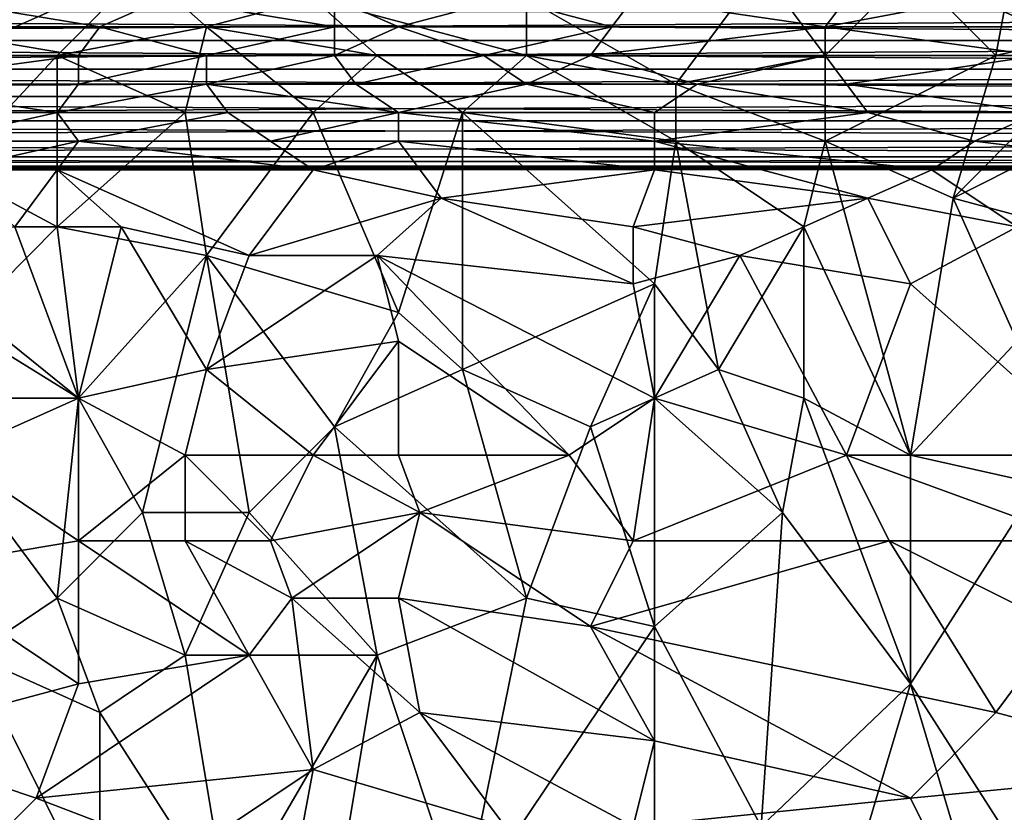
# Model space of a CAD drawing. Extents: x -0.3 to 0.3, y -0.266 to 0.266.
# Tile 287 of 430: x -0.03 to 0.031, y 0.11 to 0.159. Entities that reach past the tile are written whole.
import ezdxf

# ---------------------------------------------------------------- set-up
doc = ezdxf.new("R2010")
doc.units = 0

msp = doc.modelspace()

# ---------------------------------------------------------------- linework, layer by layer
for points in [[(-0.034313, 0.156891, 0.757048), (-0.02242, 0.162198, 0.756175), (-0.034313, 0.163967, 0.756309)], [(0.025151, 0.162198, 0.756117), (0.030436, 0.156891, 0.756868), (0.031758, 0.163967, 0.756168)], [(0.030436, 0.156891, 0.756868), (0.038365, 0.15866, 0.757117), (0.031758, 0.163967, 0.756168)], [(-0.027706, 0.156891, 0.756822), (-0.02242, 0.162198, 0.756175), (-0.034313, 0.156891, 0.757048)], [(-0.027706, 0.156891, 0.756822), (-0.018456, 0.15866, 0.756507), (-0.02242, 0.162198, 0.756175)], [(-0.018456, 0.15866, 0.756507), (-0.011849, 0.160429, 0.756281), (-0.02242, 0.162198, 0.756175)], [(0.010615, 0.155122, 0.756631), (0.015901, 0.162198, 0.755955), (0.001365, 0.160429, 0.75629)], [(0.010615, 0.155122, 0.756631), (0.019865, 0.156891, 0.756544), (0.015901, 0.162198, 0.755955)], [(0.019865, 0.156891, 0.756544), (0.025151, 0.162198, 0.756117), (0.015901, 0.162198, 0.755955)], [(0.019865, 0.156891, 0.756544), (0.030436, 0.156891, 0.756868), (0.025151, 0.162198, 0.756117)], [(-0.025063, 0.15866, 0.7107), (-0.036955, 0.15866, 0.710809), (-0.035634, 0.160429, 0.710345)], [(-0.021098, 0.160429, 0.710228), (-0.025063, 0.15866, 0.7107), (-0.035634, 0.160429, 0.710345)], [(-0.010527, 0.15866, 0.71066), (-0.025063, 0.15866, 0.7107), (-0.021098, 0.160429, 0.710228)], [(-0.010527, 0.160429, 0.710202), (-0.010527, 0.15866, 0.71066), (-0.021098, 0.160429, 0.710228)], [(-0.018456, 0.15866, 0.756507), (-0.007884, 0.156891, 0.75659), (-0.011849, 0.160429, 0.756281)], [(0.001365, 0.156891, 0.75658), (0.001365, 0.160429, 0.75629), (-0.011849, 0.160429, 0.756281)], [(-0.007884, 0.156891, 0.75659), (0.001365, 0.156891, 0.75658), (-0.011849, 0.160429, 0.756281)], [(0.000044, 0.160429, 0.710191), (-0.006563, 0.15866, 0.710656), (-0.010527, 0.160429, 0.710202)], [(-0.006563, 0.15866, 0.710656), (-0.010527, 0.15866, 0.71066), (-0.010527, 0.160429, 0.710202)], [(-0.006563, 0.15866, 0.710656), (0.000044, 0.160429, 0.710191), (0.006651, 0.15866, 0.710682)], [(0.007972, 0.160429, 0.710222), (0.006651, 0.15866, 0.710682), (0.000044, 0.160429, 0.710191)], [(0.001365, 0.156891, 0.75658), (0.010615, 0.155122, 0.756631), (0.001365, 0.160429, 0.75629)], [(0.019865, 0.15866, 0.710735), (0.006651, 0.15866, 0.710682), (0.007972, 0.160429, 0.710222)], [(0.021186, 0.160429, 0.710298), (0.019865, 0.15866, 0.710735), (0.007972, 0.160429, 0.710222)], [(0.033079, 0.15866, 0.710848), (0.019865, 0.15866, 0.710735), (0.029115, 0.160429, 0.710388)], [(0.029115, 0.160429, 0.710388), (0.019865, 0.15866, 0.710735), (0.021186, 0.160429, 0.710298)], [(0.029115, 0.160429, 0.710388), (0.035722, 0.160429, 0.710447), (0.033079, 0.15866, 0.710848)], [(0.145088, 0.159606, 0.317799), (-0.155, 0.159606, 0.317799), (-0.154956, 0.157826, 0.318)], [(0.145044, 0.157826, 0.302), (-0.154956, 0.157826, 0.302), (-0.155, 0.159606, 0.302201)], [(0.145044, 0.157826, 0.302), (-0.155, 0.159606, 0.302201), (0.145088, 0.159606, 0.302201)], [(0.145088, 0.159606, 0.317799), (-0.154956, 0.157826, 0.318), (0.145044, 0.157826, 0.318)], [(-0.04092, 0.156891, 0.711214), (-0.036955, 0.15866, 0.710809), (-0.026384, 0.156891, 0.711049)], [(-0.026384, 0.156891, 0.711049), (-0.036955, 0.15866, 0.710809), (-0.025063, 0.15866, 0.7107)], [(-0.027706, 0.156891, 0.756822), (-0.019777, 0.153353, 0.756903), (-0.018456, 0.15866, 0.756507)], [(-0.026384, 0.156891, 0.711049), (-0.025063, 0.15866, 0.7107), (-0.018456, 0.156891, 0.711023)], [(-0.018456, 0.156891, 0.711023), (-0.025063, 0.15866, 0.7107), (-0.010527, 0.15866, 0.71066)], [(-0.018456, 0.15866, 0.756507), (-0.019777, 0.153353, 0.756903), (-0.011849, 0.153353, 0.756812)], [(-0.018456, 0.156891, 0.711023), (-0.010527, 0.15866, 0.71066), (-0.010527, 0.156891, 0.710998)], [(-0.011849, 0.153353, 0.756812), (-0.007884, 0.156891, 0.75659), (-0.018456, 0.15866, 0.756507)], [(-0.010527, 0.156891, 0.710998), (-0.006563, 0.15866, 0.710656), (-0.001277, 0.156891, 0.710981)], [(-0.010527, 0.156891, 0.710998), (-0.010527, 0.15866, 0.71066), (-0.006563, 0.15866, 0.710656)], [(-0.001277, 0.156891, 0.710981), (-0.006563, 0.15866, 0.710656), (0.006651, 0.15866, 0.710682)], [(-0.001277, 0.156891, 0.710981), (0.006651, 0.15866, 0.710682), (0.00533, 0.156891, 0.711001)], [(0.00533, 0.156891, 0.711001), (0.019865, 0.15866, 0.710735), (0.019865, 0.156891, 0.711066)], [(0.00533, 0.156891, 0.711001), (0.006651, 0.15866, 0.710682), (0.019865, 0.15866, 0.710735)], [(0.033079, 0.156891, 0.711185), (0.019865, 0.15866, 0.710735), (0.033079, 0.15866, 0.710848)], [(0.019865, 0.156891, 0.711066), (0.019865, 0.15866, 0.710735), (0.033079, 0.156891, 0.711185)], [(0.027793, 0.148046, 0.757354), (0.038365, 0.153353, 0.757552), (0.038365, 0.15866, 0.757117)], [(0.027793, 0.148046, 0.757354), (0.038365, 0.15866, 0.757117), (0.030436, 0.156891, 0.756868)], [(0.145044, 0.157826, 0.318), (-0.154956, 0.157826, 0.318), (-0.154912, 0.156047, 0.317799)], [(0.145, 0.156047, 0.302201), (-0.154912, 0.156047, 0.302201), (-0.154956, 0.157826, 0.302)], [(0.145, 0.156047, 0.302201), (-0.154956, 0.157826, 0.302), (0.145044, 0.157826, 0.302)], [(0.145044, 0.157826, 0.318), (-0.154912, 0.156047, 0.317799), (0.145, 0.156047, 0.317799)], [(-0.039598, 0.155122, 0.711412), (-0.04092, 0.156891, 0.711214), (-0.026384, 0.156891, 0.711049)], [(-0.039598, 0.155122, 0.711412), (-0.026384, 0.156891, 0.711049), (-0.026384, 0.155122, 0.711282)], [(-0.034313, 0.149815, 0.757537), (-0.027706, 0.156891, 0.756822), (-0.034313, 0.156891, 0.757048)], [(-0.027706, 0.146277, 0.75747), (-0.027706, 0.156891, 0.756822), (-0.034313, 0.149815, 0.757537)], [(-0.027706, 0.146277, 0.75747), (-0.019777, 0.153353, 0.756903), (-0.027706, 0.156891, 0.756822)], [(-0.026384, 0.155122, 0.711282), (-0.018456, 0.156891, 0.711023), (-0.018456, 0.155122, 0.711253)], [(-0.026384, 0.155122, 0.711282), (-0.026384, 0.156891, 0.711049), (-0.018456, 0.156891, 0.711023)], [(-0.018456, 0.155122, 0.711253), (-0.010527, 0.156891, 0.710998), (-0.009206, 0.155122, 0.711223)], [(-0.018456, 0.155122, 0.711253), (-0.018456, 0.156891, 0.711023), (-0.010527, 0.156891, 0.710998)], [(-0.011849, 0.153353, 0.756812), (-0.002599, 0.153353, 0.756779), (-0.007884, 0.156891, 0.75659)], [(-0.009206, 0.155122, 0.711223), (-0.010527, 0.156891, 0.710998), (-0.001277, 0.156891, 0.710981)], [(-0.009206, 0.155122, 0.711223), (-0.001277, 0.156891, 0.710981), (0.001365, 0.155122, 0.71122)], [(-0.002599, 0.153353, 0.756779), (0.001365, 0.156891, 0.75658), (-0.007884, 0.156891, 0.75659)], [(-0.002599, 0.153353, 0.756779), (0.010615, 0.151584, 0.75681), (0.001365, 0.156891, 0.75658)], [(0.001365, 0.155122, 0.71122), (-0.001277, 0.156891, 0.710981), (0.00533, 0.156891, 0.711001)], [(0.001365, 0.155122, 0.71122), (0.00533, 0.156891, 0.711001), (0.011937, 0.155122, 0.711261)], [(0.001365, 0.156891, 0.75658), (0.010615, 0.151584, 0.75681), (0.010615, 0.155122, 0.756631)], [(0.011937, 0.155122, 0.711261), (0.00533, 0.156891, 0.711001), (0.019865, 0.156891, 0.711066)], [(0.019865, 0.151584, 0.756901), (0.019865, 0.156891, 0.756544), (0.010615, 0.155122, 0.756631)], [(0.011937, 0.155122, 0.711261), (0.019865, 0.156891, 0.711066), (0.021186, 0.155122, 0.711305)], [(0.021186, 0.155122, 0.711305), (0.019865, 0.156891, 0.711066), (0.033079, 0.156891, 0.711185)], [(0.019865, 0.151584, 0.756901), (0.030436, 0.156891, 0.756868), (0.019865, 0.156891, 0.756544)], [(0.027793, 0.148046, 0.757354), (0.030436, 0.156891, 0.756868), (0.019865, 0.151584, 0.756901)], [(0.021186, 0.155122, 0.711305), (0.033079, 0.156891, 0.711185), (0.04365, 0.155122, 0.711496)], [(0.145, 0.156047, 0.317799), (-0.154912, 0.156047, 0.317799), (-0.154871, 0.154356, 0.317208)], [(0.144959, 0.154356, 0.302792), (-0.154871, 0.154356, 0.302792), (-0.154912, 0.156047, 0.302201)], [(0.144959, 0.154356, 0.302792), (-0.154912, 0.156047, 0.302201), (0.145, 0.156047, 0.302201)], [(0.145, 0.156047, 0.317799), (-0.154871, 0.154356, 0.317208), (0.144959, 0.154356, 0.317208)], [(-0.04092, 0.153353, 0.711545), (-0.039598, 0.155122, 0.711412), (-0.027706, 0.153353, 0.71142)], [(-0.027706, 0.153353, 0.71142), (-0.039598, 0.155122, 0.711412), (-0.026384, 0.155122, 0.711282)], [(-0.027706, 0.153353, 0.71142), (-0.018456, 0.155122, 0.711253), (-0.017134, 0.153353, 0.711381)], [(-0.027706, 0.153353, 0.71142), (-0.026384, 0.155122, 0.711282), (-0.018456, 0.155122, 0.711253)], [(-0.006563, 0.153353, 0.711363), (-0.018456, 0.155122, 0.711253), (-0.009206, 0.155122, 0.711223)], [(-0.017134, 0.153353, 0.711381), (-0.018456, 0.155122, 0.711253), (-0.006563, 0.153353, 0.711363)], [(-0.006563, 0.153353, 0.711363), (-0.009206, 0.155122, 0.711223), (0.001365, 0.155122, 0.71122)], [(-0.006563, 0.153353, 0.711363), (0.001365, 0.155122, 0.71122), (0.009294, 0.153353, 0.711379)], [(0.009294, 0.153353, 0.711379), (0.001365, 0.155122, 0.71122), (0.011937, 0.155122, 0.711261)], [(0.009294, 0.153353, 0.711379), (0.011937, 0.155122, 0.711261), (0.022508, 0.153353, 0.711434)], [(0.010615, 0.151584, 0.75681), (0.019865, 0.151584, 0.756901), (0.010615, 0.155122, 0.756631)], [(0.022508, 0.153353, 0.711434), (0.011937, 0.155122, 0.711261), (0.021186, 0.155122, 0.711305)], [(0.033079, 0.153353, 0.711503), (0.021186, 0.155122, 0.711305), (0.04365, 0.155122, 0.711496)], [(0.022508, 0.153353, 0.711434), (0.021186, 0.155122, 0.711305), (0.033079, 0.153353, 0.711503)], [(0.144959, 0.154356, 0.317208), (-0.154871, 0.154356, 0.317208), (-0.154834, 0.15284, 0.316255)], [(0.144922, 0.15284, 0.303745), (-0.154834, 0.15284, 0.303745), (-0.154871, 0.154356, 0.302792)], [(0.144922, 0.15284, 0.303745), (-0.154871, 0.154356, 0.302792), (0.144959, 0.154356, 0.302792)], [(0.144959, 0.154356, 0.317208), (-0.154834, 0.15284, 0.316255), (0.144922, 0.15284, 0.316255)], [(-0.035634, 0.151584, 0.711529), (-0.04092, 0.153353, 0.711545), (-0.027706, 0.153353, 0.71142)], [(-0.035634, 0.151584, 0.711529), (-0.027706, 0.153353, 0.71142), (-0.026384, 0.151584, 0.711463)], [(-0.026384, 0.151584, 0.711463), (-0.027706, 0.153353, 0.71142), (-0.017134, 0.153353, 0.711381)], [(-0.027706, 0.146277, 0.75747), (-0.018456, 0.144508, 0.757327), (-0.019777, 0.153353, 0.756903)], [(-0.026384, 0.151584, 0.711463), (-0.017134, 0.153353, 0.711381), (-0.014491, 0.151584, 0.711427)], [(-0.018456, 0.144508, 0.757327), (-0.011849, 0.153353, 0.756812), (-0.019777, 0.153353, 0.756903)], [(-0.018456, 0.144508, 0.757327), (-0.006563, 0.14097, 0.75731), (-0.011849, 0.153353, 0.756812)], [(-0.014491, 0.151584, 0.711427), (-0.017134, 0.153353, 0.711381), (-0.006563, 0.153353, 0.711363)], [(-0.014491, 0.151584, 0.711427), (-0.006563, 0.153353, 0.711363), (-0.006563, 0.151584, 0.711427)], [(-0.011849, 0.153353, 0.756812), (-0.006563, 0.14097, 0.75731), (-0.002599, 0.153353, 0.756779)], [(0.009294, 0.151584, 0.711438), (-0.006563, 0.153353, 0.711363), (0.009294, 0.153353, 0.711379)], [(-0.006563, 0.151584, 0.711427), (-0.006563, 0.153353, 0.711363), (0.009294, 0.151584, 0.711438)], [(-0.006563, 0.14097, 0.75731), (-0.002599, 0.137432, 0.757427), (-0.002599, 0.153353, 0.756779)], [(-0.002599, 0.153353, 0.756779), (0.009294, 0.142739, 0.757207), (0.010615, 0.151584, 0.75681)], [(0.009294, 0.142739, 0.757207), (-0.002599, 0.153353, 0.756779), (-0.002599, 0.137432, 0.757427)], [(0.009294, 0.151584, 0.711438), (0.022508, 0.153353, 0.711434), (0.029115, 0.151584, 0.711518)], [(0.009294, 0.151584, 0.711438), (0.009294, 0.153353, 0.711379), (0.022508, 0.153353, 0.711434)], [(0.029115, 0.151584, 0.711518), (0.022508, 0.153353, 0.711434), (0.033079, 0.153353, 0.711503)], [(0.034401, 0.146277, 0.757759), (0.038365, 0.153353, 0.757552), (0.027793, 0.148046, 0.757354)], [(0.029115, 0.151584, 0.711518), (0.033079, 0.153353, 0.711503), (0.042329, 0.151584, 0.711611)], [(0.144922, 0.15284, 0.316255), (-0.154834, 0.15284, 0.316255), (-0.154803, 0.151573, 0.314988)], [(0.14489, 0.151573, 0.305012), (-0.154803, 0.151573, 0.305012), (-0.154834, 0.15284, 0.303745)], [(0.14489, 0.151573, 0.305012), (-0.154834, 0.15284, 0.303745), (0.144922, 0.15284, 0.303745)], [(0.144922, 0.15284, 0.316255), (-0.154803, 0.151573, 0.314988), (0.14489, 0.151573, 0.314988)], [(0.14489, 0.151573, 0.314988), (-0.154803, 0.151573, 0.314988), (-0.154779, 0.150621, 0.313471)], [(0.144867, 0.150621, 0.306529), (-0.154779, 0.150621, 0.306529), (-0.154803, 0.151573, 0.305012)], [(0.144867, 0.150621, 0.306529), (-0.154803, 0.151573, 0.305012), (0.14489, 0.151573, 0.305012)], [(0.14489, 0.151573, 0.314988), (-0.154779, 0.150621, 0.313471), (0.144867, 0.150621, 0.313471)], [(-0.034313, 0.149815, 0.711492), (-0.035634, 0.151584, 0.711529), (-0.026384, 0.151584, 0.711463)], [(-0.034313, 0.149815, 0.711492), (-0.026384, 0.151584, 0.711463), (-0.027706, 0.149815, 0.711467)], [(-0.027706, 0.149815, 0.711467), (-0.026384, 0.151584, 0.711463), (-0.011849, 0.149815, 0.711418)], [(-0.011849, 0.149815, 0.711418), (-0.026384, 0.151584, 0.711463), (-0.014491, 0.151584, 0.711427)], [(-0.011849, 0.149815, 0.711418), (-0.014491, 0.151584, 0.711427), (-0.006563, 0.151584, 0.711427)], [(-0.00392, 0.148046, 0.71138), (-0.011849, 0.149815, 0.711418), (-0.006563, 0.151584, 0.711427)], [(0.009294, 0.149815, 0.711438), (-0.006563, 0.151584, 0.711427), (0.009294, 0.151584, 0.711438)], [(-0.00392, 0.148046, 0.71138), (-0.006563, 0.151584, 0.711427), (0.009294, 0.149815, 0.711438)], [(0.026472, 0.149815, 0.711487), (0.009294, 0.151584, 0.711438), (0.029115, 0.151584, 0.711518)], [(0.022508, 0.148046, 0.711399), (0.009294, 0.151584, 0.711438), (0.026472, 0.149815, 0.711487)], [(0.009294, 0.149815, 0.711438), (0.009294, 0.151584, 0.711438), (0.022508, 0.148046, 0.711399)], [(0.009294, 0.142739, 0.757207), (0.013258, 0.137432, 0.757481), (0.010615, 0.151584, 0.75681)], [(0.010615, 0.151584, 0.75681), (0.018544, 0.146277, 0.757165), (0.019865, 0.151584, 0.756901)], [(0.018544, 0.146277, 0.757165), (0.010615, 0.151584, 0.75681), (0.013258, 0.137432, 0.757481)], [(0.025151, 0.132125, 0.757996), (0.019865, 0.151584, 0.756901), (0.018544, 0.146277, 0.757165)], [(0.025151, 0.132125, 0.757996), (0.027793, 0.148046, 0.757354), (0.019865, 0.151584, 0.756901)], [(0.026472, 0.149815, 0.711487), (0.029115, 0.151584, 0.711518), (0.04365, 0.149815, 0.711592)], [(0.04365, 0.149815, 0.711592), (0.029115, 0.151584, 0.711518), (0.042329, 0.151584, 0.711611)], [(0.144867, 0.150621, 0.313471), (-0.154779, 0.150621, 0.313471), (-0.154765, 0.150029, 0.31178)], [(0.144853, 0.150029, 0.30822), (-0.154765, 0.150029, 0.30822), (-0.154779, 0.150621, 0.306529)], [(0.144853, 0.150029, 0.30822), (-0.154779, 0.150621, 0.306529), (0.144867, 0.150621, 0.306529)], [(0.144867, 0.150621, 0.313471), (-0.154765, 0.150029, 0.31178), (0.144853, 0.150029, 0.31178)], [(0.144853, 0.150029, 0.31178), (-0.154765, 0.150029, 0.31178), (-0.15476, 0.149829, 0.31)], [(0.144848, 0.149829, 0.31), (-0.15476, 0.149829, 0.31), (-0.154765, 0.150029, 0.30822)], [(0.144848, 0.149829, 0.31), (-0.154765, 0.150029, 0.30822), (0.144853, 0.150029, 0.30822)], [(0.144853, 0.150029, 0.31178), (-0.15476, 0.149829, 0.31), (0.144848, 0.149829, 0.31)], [(-0.030348, 0.146277, 0.711306), (-0.034313, 0.149815, 0.711492), (-0.027706, 0.149815, 0.711467)], [(-0.032991, 0.14097, 0.757905), (-0.027706, 0.146277, 0.75747), (-0.034313, 0.149815, 0.757537)], [(-0.030348, 0.146277, 0.711306), (-0.027706, 0.149815, 0.711467), (-0.023741, 0.146277, 0.711301)], [(-0.015813, 0.144508, 0.711176), (-0.027706, 0.149815, 0.711467), (-0.011849, 0.149815, 0.711418)], [(-0.023741, 0.146277, 0.711301), (-0.027706, 0.149815, 0.711467), (-0.015813, 0.144508, 0.711176)], [(-0.015813, 0.144508, 0.711176), (-0.011849, 0.149815, 0.711418), (-0.00392, 0.148046, 0.71138)], [(-0.00392, 0.148046, 0.71138), (0.009294, 0.149815, 0.711438), (0.007972, 0.146277, 0.711305)], [(0.007972, 0.146277, 0.711305), (0.009294, 0.149815, 0.711438), (0.022508, 0.148046, 0.711399)], [(0.022508, 0.148046, 0.711399), (0.026472, 0.149815, 0.711487), (0.031758, 0.146277, 0.711334)], [(0.031758, 0.146277, 0.711334), (0.026472, 0.149815, 0.711487), (0.04365, 0.149815, 0.711592)], [(-0.015813, 0.144508, 0.711176), (-0.00392, 0.148046, 0.71138), (-0.007884, 0.144508, 0.711173)], [(-0.007884, 0.144508, 0.711173), (-0.00392, 0.148046, 0.71138), (0.007972, 0.142739, 0.711066)], [(0.007972, 0.142739, 0.711066), (-0.00392, 0.148046, 0.71138), (0.007972, 0.146277, 0.711305)], [(0.014579, 0.144508, 0.711186), (0.007972, 0.146277, 0.711305), (0.022508, 0.148046, 0.711399)], [(0.014579, 0.144508, 0.711186), (0.022508, 0.148046, 0.711399), (0.025151, 0.142739, 0.711075)], [(0.025151, 0.142739, 0.711075), (0.022508, 0.148046, 0.711399), (0.031758, 0.146277, 0.711334)], [(0.031758, 0.139201, 0.757969), (0.027793, 0.148046, 0.757354), (0.025151, 0.132125, 0.757996)], [(0.031758, 0.139201, 0.757969), (0.034401, 0.146277, 0.757759), (0.027793, 0.148046, 0.757354)], [(-0.026384, 0.135663, 0.710549), (-0.043562, 0.146277, 0.711422), (-0.030348, 0.146277, 0.711306)], [(-0.04092, 0.135663, 0.710615), (-0.043562, 0.146277, 0.711422), (-0.026384, 0.135663, 0.710549)], [(-0.032991, 0.14097, 0.757905), (-0.026384, 0.135663, 0.757881), (-0.027706, 0.146277, 0.75747)], [(-0.026384, 0.135663, 0.710549), (-0.030348, 0.146277, 0.711306), (-0.023741, 0.146277, 0.711301)], [(-0.018456, 0.144508, 0.757327), (-0.027706, 0.146277, 0.75747), (-0.026384, 0.135663, 0.757881)], [(-0.018456, 0.137432, 0.710655), (-0.026384, 0.135663, 0.710549), (-0.023741, 0.146277, 0.711301)], [(-0.023741, 0.146277, 0.711301), (-0.015813, 0.144508, 0.711176), (-0.018456, 0.137432, 0.710655)], [(0.007972, 0.142739, 0.711066), (0.007972, 0.146277, 0.711305), (0.014579, 0.144508, 0.711186)], [(0.013258, 0.137432, 0.757481), (0.018544, 0.135663, 0.757661), (0.018544, 0.146277, 0.757165)], [(0.018544, 0.135663, 0.757661), (0.025151, 0.132125, 0.757996), (0.018544, 0.146277, 0.757165)], [(0.037043, 0.132125, 0.710337), (0.025151, 0.142739, 0.711075), (0.031758, 0.146277, 0.711334)], [(-0.026384, 0.135663, 0.757881), (-0.02242, 0.128587, 0.758047), (-0.018456, 0.144508, 0.757327)], [(-0.015813, 0.128587, 0.757916), (-0.018456, 0.144508, 0.757327), (-0.02242, 0.128587, 0.758047)], [(-0.018456, 0.137432, 0.710655), (-0.007884, 0.144508, 0.711173), (-0.006563, 0.139201, 0.710774)], [(-0.018456, 0.137432, 0.710655), (-0.015813, 0.144508, 0.711176), (-0.007884, 0.144508, 0.711173)], [(-0.010527, 0.133894, 0.757642), (-0.006563, 0.14097, 0.75731), (-0.018456, 0.144508, 0.757327)], [(-0.015813, 0.128587, 0.757916), (-0.010527, 0.133894, 0.757642), (-0.018456, 0.144508, 0.757327)], [(-0.007884, 0.144508, 0.711173), (0.007972, 0.142739, 0.711066), (0.009294, 0.135663, 0.710529)], [(0.004008, 0.132125, 0.7103), (-0.007884, 0.144508, 0.711173), (0.009294, 0.135663, 0.710529)], [(-0.006563, 0.139201, 0.710774), (-0.007884, 0.144508, 0.711173), (0.004008, 0.132125, 0.7103)], [(0.009294, 0.135663, 0.710529), (0.007972, 0.142739, 0.711066), (0.014579, 0.144508, 0.711186)], [(0.009294, 0.135663, 0.710529), (0.014579, 0.144508, 0.711186), (0.021186, 0.132125, 0.710314)], [(0.021186, 0.132125, 0.710314), (0.014579, 0.144508, 0.711186), (0.025151, 0.142739, 0.711075)], [(-0.002599, 0.137432, 0.757427), (0.00533, 0.133894, 0.757571), (0.009294, 0.142739, 0.757207)], [(0.00533, 0.133894, 0.757571), (0.009294, 0.135663, 0.757517), (0.009294, 0.142739, 0.757207)], [(0.009294, 0.135663, 0.757517), (0.013258, 0.137432, 0.757481), (0.009294, 0.142739, 0.757207)], [(0.021186, 0.132125, 0.710314), (0.025151, 0.142739, 0.711075), (0.037043, 0.132125, 0.710337)], [(-0.034313, 0.132125, 0.758314), (-0.026384, 0.135663, 0.757881), (-0.032991, 0.14097, 0.757905)], [(-0.010527, 0.133894, 0.757642), (-0.002599, 0.137432, 0.757427), (-0.006563, 0.14097, 0.75731)], [(-0.018456, 0.137432, 0.710655), (-0.006563, 0.139201, 0.710774), (-0.011849, 0.132125, 0.710304)], [(-0.011849, 0.132125, 0.710304), (-0.006563, 0.139201, 0.710774), (-0.006563, 0.132125, 0.710289)], [(-0.006563, 0.132125, 0.710289), (-0.006563, 0.139201, 0.710774), (0.004008, 0.132125, 0.7103)], [(0.033079, 0.130356, 0.758403), (0.031758, 0.139201, 0.757969), (0.025151, 0.132125, 0.757996)], [(-0.019777, 0.132125, 0.710312), (-0.026384, 0.135663, 0.710549), (-0.018456, 0.137432, 0.710655)], [(-0.019777, 0.132125, 0.710312), (-0.018456, 0.137432, 0.710655), (-0.011849, 0.132125, 0.710304)], [(-0.010527, 0.133894, 0.757642), (0.001365, 0.12328, 0.757998), (-0.002599, 0.137432, 0.757427)], [(0.001365, 0.12328, 0.757998), (0.00533, 0.133894, 0.757571), (-0.002599, 0.137432, 0.757427)], [(0.009294, 0.135663, 0.757517), (0.017222, 0.128587, 0.757922), (0.013258, 0.137432, 0.757481)], [(0.017222, 0.128587, 0.757922), (0.018544, 0.135663, 0.757661), (0.013258, 0.137432, 0.757481)], [(-0.04092, 0.135663, 0.710615), (-0.026384, 0.135663, 0.710549), (-0.034313, 0.132125, 0.710346)], [(-0.026384, 0.126818, 0.710047), (-0.034313, 0.132125, 0.710346), (-0.026384, 0.135663, 0.710549)], [(-0.026384, 0.135663, 0.757881), (-0.034313, 0.132125, 0.758314), (-0.027706, 0.12328, 0.758375)], [(-0.027706, 0.12328, 0.758375), (-0.02242, 0.128587, 0.758047), (-0.026384, 0.135663, 0.757881)], [(-0.026384, 0.126818, 0.710047), (-0.026384, 0.135663, 0.710549), (-0.019777, 0.132125, 0.710312)], [(0.007972, 0.126818, 0.710019), (0.004008, 0.132125, 0.7103), (0.009294, 0.135663, 0.710529)], [(0.009294, 0.121511, 0.758087), (0.009294, 0.135663, 0.757517), (0.00533, 0.133894, 0.757571)], [(0.007972, 0.126818, 0.710019), (0.009294, 0.135663, 0.710529), (0.021186, 0.132125, 0.710314)], [(0.009294, 0.121511, 0.758087), (0.017222, 0.128587, 0.757922), (0.009294, 0.135663, 0.757517)], [(0.025151, 0.117973, 0.758531), (0.018544, 0.135663, 0.757661), (0.017222, 0.128587, 0.757922)], [(0.018544, 0.135663, 0.757661), (0.025151, 0.117973, 0.758531), (0.025151, 0.132125, 0.757996)], [(-0.007884, 0.119742, 0.75817), (-0.010527, 0.133894, 0.757642), (-0.015813, 0.128587, 0.757916)], [(-0.007884, 0.119742, 0.75817), (0.001365, 0.12328, 0.757998), (-0.010527, 0.133894, 0.757642)], [(0.001365, 0.12328, 0.757998), (0.009294, 0.121511, 0.758087), (0.00533, 0.133894, 0.757571)], [(-0.036955, 0.125049, 0.709992), (-0.034313, 0.132125, 0.710346), (-0.026384, 0.126818, 0.710047)], [(-0.032991, 0.119742, 0.758707), (-0.027706, 0.12328, 0.758375), (-0.034313, 0.132125, 0.758314)], [(-0.019777, 0.126818, 0.710036), (-0.026384, 0.126818, 0.710047), (-0.019777, 0.132125, 0.710312)], [(-0.014491, 0.126818, 0.710027), (-0.019777, 0.132125, 0.710312), (-0.011849, 0.132125, 0.710304)], [(-0.019777, 0.126818, 0.710036), (-0.019777, 0.132125, 0.710312), (-0.014491, 0.126818, 0.710027)], [(-0.014491, 0.126818, 0.710027), (-0.011849, 0.132125, 0.710304), (-0.005242, 0.128587, 0.7101)], [(-0.005242, 0.128587, 0.7101), (-0.011849, 0.132125, 0.710304), (-0.006563, 0.132125, 0.710289)], [(-0.005242, 0.128587, 0.7101), (-0.006563, 0.132125, 0.710289), (0.004008, 0.132125, 0.7103)], [(0.007972, 0.126818, 0.710019), (-0.005242, 0.128587, 0.7101), (0.004008, 0.132125, 0.7103)], [(0.007972, 0.126818, 0.710019), (0.021186, 0.132125, 0.710314), (0.023829, 0.126818, 0.710032)], [(0.021186, 0.132125, 0.710314), (0.037043, 0.132125, 0.710337), (0.035722, 0.126818, 0.710034)], [(0.035722, 0.126818, 0.710034), (0.023829, 0.126818, 0.710032), (0.021186, 0.132125, 0.710314)], [(0.025151, 0.132125, 0.757996), (0.025151, 0.117973, 0.758531), (0.033079, 0.130356, 0.758403)], [(0.033079, 0.10559, 0.759349), (0.033079, 0.130356, 0.758403), (0.025151, 0.117973, 0.758531)], [(-0.019777, 0.119742, 0.758317), (-0.02242, 0.128587, 0.758047), (-0.027706, 0.12328, 0.758375)], [(-0.019777, 0.119742, 0.758317), (-0.015813, 0.128587, 0.757916), (-0.02242, 0.128587, 0.758047)], [(-0.019777, 0.119742, 0.758317), (-0.007884, 0.119742, 0.75817), (-0.015813, 0.128587, 0.757916)], [(-0.014491, 0.126818, 0.710027), (-0.005242, 0.128587, 0.7101), (-0.01317, 0.12328, 0.709877)], [(-0.01317, 0.12328, 0.709877), (-0.005242, 0.128587, 0.7101), (-0.006563, 0.12328, 0.709864)], [(-0.006563, 0.12328, 0.709864), (-0.005242, 0.128587, 0.7101), (0.00533, 0.121511, 0.7098)], [(-0.005242, 0.128587, 0.7101), (0.007972, 0.126818, 0.710019), (0.00533, 0.121511, 0.7098)], [(0.017222, 0.128587, 0.757922), (0.009294, 0.121511, 0.758087), (0.015901, 0.109128, 0.758661)], [(0.015901, 0.109128, 0.758661), (0.025151, 0.117973, 0.758531), (0.017222, 0.128587, 0.757922)], [(-0.026384, 0.117973, 0.709698), (-0.036955, 0.125049, 0.709992), (-0.026384, 0.126818, 0.710047)], [(-0.015813, 0.119742, 0.709742), (-0.026384, 0.126818, 0.710047), (-0.019777, 0.126818, 0.710036)], [(-0.026384, 0.117973, 0.709698), (-0.026384, 0.126818, 0.710047), (-0.015813, 0.119742, 0.709742)], [(-0.019777, 0.126818, 0.710036), (-0.014491, 0.126818, 0.710027), (-0.01317, 0.12328, 0.709877)], [(-0.015813, 0.119742, 0.709742), (-0.019777, 0.126818, 0.710036), (-0.01317, 0.12328, 0.709877)], [(0.007972, 0.126818, 0.710019), (0.023829, 0.126818, 0.710032), (0.00533, 0.121511, 0.7098)], [(0.030436, 0.116204, 0.709605), (0.00533, 0.121511, 0.7098), (0.023829, 0.126818, 0.710032)], [(0.034401, 0.121511, 0.709802), (0.023829, 0.126818, 0.710032), (0.035722, 0.126818, 0.710034)], [(0.030436, 0.116204, 0.709605), (0.023829, 0.126818, 0.710032), (0.034401, 0.121511, 0.709802)], [(-0.039598, 0.114435, 0.7096), (-0.036955, 0.125049, 0.709992), (-0.026384, 0.117973, 0.709698)], [(-0.025063, 0.116204, 0.758569), (-0.027706, 0.12328, 0.758375), (-0.032991, 0.119742, 0.758707)], [(-0.019777, 0.119742, 0.758317), (-0.027706, 0.12328, 0.758375), (-0.025063, 0.116204, 0.758569)], [(-0.015813, 0.119742, 0.709742), (-0.01317, 0.12328, 0.709877), (-0.011849, 0.112666, 0.709494)], [(-0.005242, 0.116204, 0.709596), (-0.01317, 0.12328, 0.709877), (-0.006563, 0.12328, 0.709864)], [(-0.011849, 0.112666, 0.709494), (-0.01317, 0.12328, 0.709877), (-0.005242, 0.116204, 0.709596)], [(-0.007884, 0.119742, 0.75817), (-0.002599, 0.103821, 0.758792), (0.001365, 0.12328, 0.757998)], [(-0.006563, 0.12328, 0.709864), (0.00533, 0.121511, 0.7098), (0.009294, 0.114435, 0.709538)], [(-0.005242, 0.116204, 0.709596), (-0.006563, 0.12328, 0.709864), (0.009294, 0.114435, 0.709538)], [(0.001365, 0.12328, 0.757998), (-0.002599, 0.103821, 0.758792), (0.009294, 0.121511, 0.758087)], [(0.009294, 0.103821, 0.758807), (0.009294, 0.121511, 0.758087), (-0.002599, 0.103821, 0.758792)], [(0.025151, 0.110897, 0.709453), (0.00533, 0.121511, 0.7098), (0.030436, 0.116204, 0.709605)], [(0.025151, 0.110897, 0.709453), (0.009294, 0.114435, 0.709538), (0.00533, 0.121511, 0.7098)], [(0.009294, 0.103821, 0.758807), (0.015901, 0.109128, 0.758661), (0.009294, 0.121511, 0.758087)], [(0.04365, 0.112666, 0.709497), (0.030436, 0.116204, 0.709605), (0.034401, 0.121511, 0.709802)], [(-0.025063, 0.103821, 0.759065), (-0.025063, 0.116204, 0.758569), (-0.032991, 0.119742, 0.758707)], [(-0.032991, 0.103821, 0.759336), (-0.025063, 0.103821, 0.759065), (-0.032991, 0.119742, 0.758707)], [(-0.026384, 0.117973, 0.709698), (-0.015813, 0.119742, 0.709742), (-0.029027, 0.110897, 0.709472)], [(-0.011849, 0.112666, 0.709494), (-0.029027, 0.110897, 0.709472), (-0.015813, 0.119742, 0.709742)], [(-0.017134, 0.103821, 0.758899), (-0.019777, 0.119742, 0.758317), (-0.025063, 0.116204, 0.758569)], [(-0.019777, 0.119742, 0.758317), (-0.017134, 0.103821, 0.758899), (-0.007884, 0.119742, 0.75817)], [(-0.010527, 0.103821, 0.758832), (-0.007884, 0.119742, 0.75817), (-0.017134, 0.103821, 0.758899)], [(-0.010527, 0.103821, 0.758832), (-0.002599, 0.103821, 0.758792), (-0.007884, 0.119742, 0.75817)], [(-0.029027, 0.110897, 0.709472), (-0.039598, 0.114435, 0.7096), (-0.026384, 0.117973, 0.709698)], [(0.019865, 0.100283, 0.759113), (0.025151, 0.117973, 0.758531), (0.015901, 0.109128, 0.758661)], [(0.030436, 0.100283, 0.759458), (0.025151, 0.117973, 0.758531), (0.019865, 0.100283, 0.759113)], [(0.025151, 0.117973, 0.758531), (0.030436, 0.100283, 0.759458), (0.033079, 0.10559, 0.759349)], [(-0.025063, 0.103821, 0.759065), (-0.017134, 0.103821, 0.758899), (-0.025063, 0.116204, 0.758569)], [(0.000044, 0.109128, 0.709392), (-0.011849, 0.112666, 0.709494), (-0.005242, 0.116204, 0.709596)], [(0.007972, 0.109128, 0.709388), (-0.005242, 0.116204, 0.709596), (0.009294, 0.114435, 0.709538)], [(0.000044, 0.109128, 0.709392), (-0.005242, 0.116204, 0.709596), (0.007972, 0.109128, 0.709388)], [(0.025151, 0.110897, 0.709453), (0.030436, 0.116204, 0.709605), (0.04365, 0.112666, 0.709497)], [(-0.034313, 0.10559, 0.709362), (-0.039598, 0.114435, 0.7096), (-0.029027, 0.110897, 0.709472)], [(0.007972, 0.109128, 0.709388), (0.009294, 0.114435, 0.709538), (0.025151, 0.110897, 0.709453)], [(-0.019777, 0.107359, 0.709373), (-0.029027, 0.110897, 0.709472), (-0.011849, 0.112666, 0.709494)], [(-0.01317, 0.10559, 0.709334), (-0.019777, 0.107359, 0.709373), (-0.011849, 0.112666, 0.709494)], [(-0.011849, 0.112666, 0.709494), (0.000044, 0.109128, 0.709392), (-0.01317, 0.10559, 0.709334)], [(0.027793, 0.10559, 0.709346), (0.025151, 0.110897, 0.709453), (0.04365, 0.112666, 0.709497)], [(0.027793, 0.10559, 0.709346), (0.04365, 0.112666, 0.709497), (0.046293, 0.10559, 0.709345)], [(-0.034313, 0.10559, 0.709362), (-0.029027, 0.110897, 0.709472), (-0.019777, 0.107359, 0.709373)], [(0.027793, 0.10559, 0.709346), (0.007972, 0.109128, 0.709388), (0.025151, 0.110897, 0.709453)]]:
    msp.add_3dface(points)

doc.saveas('drawing.dxf')
